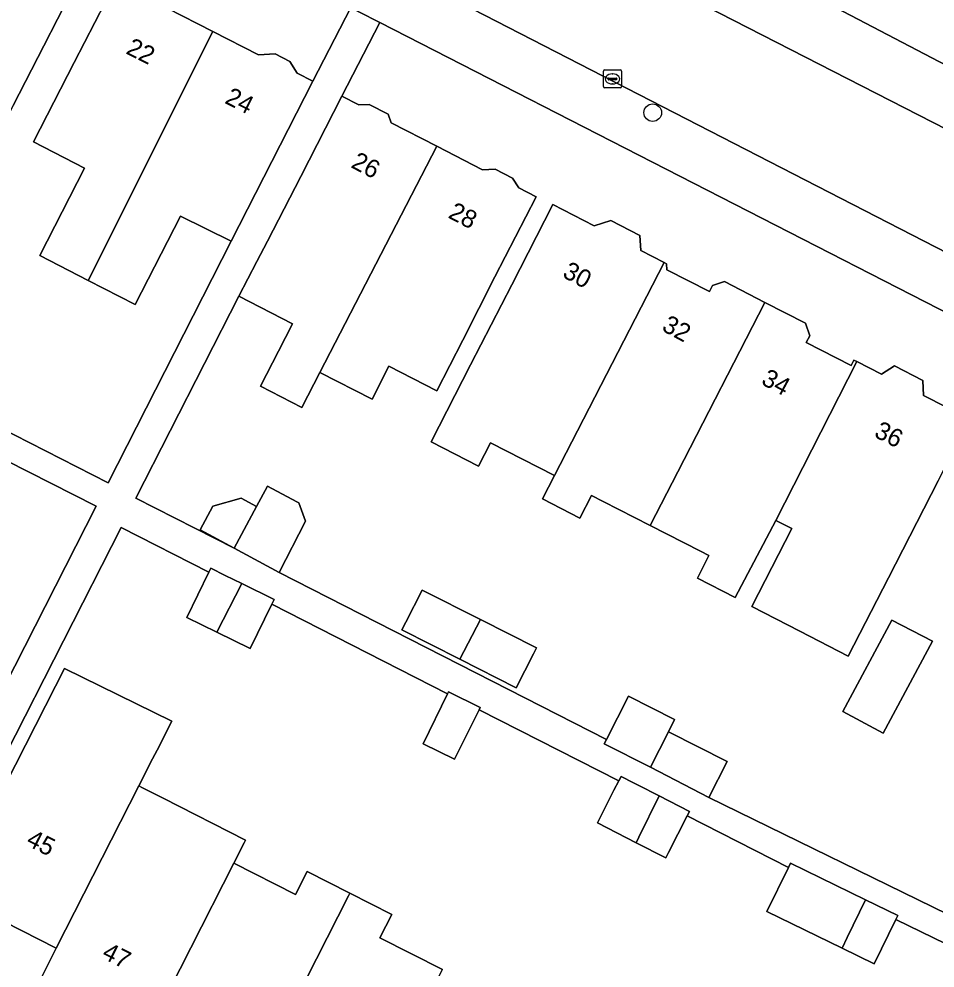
# Model space of a CAD drawing. Extents: x 160349 to 161355, y 381727 to 382854.
# Drawn here: x 161066.3 to 161117.1, y 382373.7 to 382426.4 of the extents above; entities that cross this region are included whole.
import ezdxf

# ---------------------------------------------------------------- set-up
doc = ezdxf.new("R2010")
doc.units = 0
for name, color, linetype in [('IMGEO_Boom', 7, 'Continuous'), ('IMGEO_Erf', 7, 'Continuous'), ('IMGEO_Kolk', 7, 'Continuous'), ('IMGEO_Pand', 7, 'Continuous'), ('IMGEO_Pand_nummerreeks', 7, 'Continuous'), ('IMGEO_Rijbaan_lokaal_open', 7, 'Continuous'), ('IMGEO_Voetpad_open', 7, 'Continuous')]:
    doc.layers.add(name, color=color, linetype=linetype)

msp = doc.modelspace()

# ---------------------------------------------------------------- linework, layer by layer
at = {"layer": 'IMGEO_Boom'}
msp.add_circle((161101.414, 382421.157), 0.489, dxfattribs=at)
at = {"layer": 'IMGEO_Erf'}
for points in [[(161062.514, 382405.064), (161071.223, 382400.63), (161078.048, 382414.038), (161075.226, 382415.424), (161072.716, 382410.522), (161070.114, 382411.854), (161067.428, 382413.229), (161069.916, 382418.088), (161067.092, 382419.534), (161069.348, 382423.94), (161071.627, 382428.39), (161072.494, 382427.946), (161073.251, 382427.984), (161074.118, 382427.54), (161074.496, 382426.956), (161077.025, 382425.661), (161079.555, 382424.365), (161080.478, 382424.412), (161081.29, 382423.996), (161081.709, 382423.349), (161082.58, 382422.903), (161084.671, 382426.984), (161000, 382470.359)], [(161098.84, 382455.261), (161095.875, 382449.492), (161098.752, 382447.971), (161096.924, 382444.348), (161094.638, 382439.901), (161094.018, 382440.219), (161093.026, 382440.171), (161091.866, 382440.767), (161091.656, 382441.423), (161088.961, 382442.808), (161086.42, 382444.115), (161085.447, 382444.067), (161084.329, 382444.642), (161084.299, 382445.261), (161083.443, 382445.701), (161081.012, 382446.95), (161079.852, 382446.894), (161078.904, 382447.381), (161078.67, 382448.109), (161077.751, 382448.582), (161076.035, 382445.201), (161081.707, 382442.323), (161099.704, 382433.19), (161153.316, 382405.165)], [(161121.067, 382408.339), (161086.277, 382426.161), (161084.182, 382422.072), (161085.125, 382421.589), (161085.703, 382421.618), (161086.756, 382421.079), (161086.914, 382420.589), (161089.448, 382419.291), (161091.981, 382417.994), (161092.672, 382418.029), (161093.646, 382417.53), (161093.999, 382416.984), (161094.946, 382416.499), (161092.668, 382412.049), (161090.882, 382408.553), (161089.448, 382405.741), (161086.793, 382407.101), (161085.855, 382405.269), (161082.959, 382406.752), (161081.954, 382404.81), (161079.662, 382405.996), (161080.662, 382407.929), (161081.446, 382409.443), (161078.475, 382410.98), (161072.767, 382399.786), (161078.203, 382397.019), (161076.318, 382398.035), (161077.027, 382399.349), (161078.591, 382399.786), (161079.446, 382399.325), (161080.057, 382400.458), (161081.693, 382399.576), (161081.787, 382399.525), (161082.165, 382398.514), (161080.706, 382395.67), (161098.851, 382386.402), (161100.063, 382388.805), (161102.625, 382387.513), (161102.28, 382386.83), (161105.536, 382385.188), (161104.527, 382383.189), (161118.585, 382376.323)], [(161117.237, 382400.746), (161114.484, 382395.371), (161112.256, 382391.027), (161109.562, 382392.407), (161106.9, 382393.771), (161109.119, 382398.103), (161108.246, 382398.55), (161105.994, 382394.282), (161103.893, 382395.358), (161104.531, 382396.604), (161104.058, 382396.846), (161101.275, 382398.271), (161098.665, 382399.607), (161098.021, 382399.937), (161097.376, 382398.678), (161095.302, 382399.741), (161095.971, 382401.041), (161092.42, 382402.859), (161091.755, 382401.56), (161089.126, 382402.906), (161091.318, 382407.168), (161093.602, 382411.608), (161095.881, 382416.058), (161098.169, 382414.887), (161099.089, 382415.184), (161100.706, 382414.355), (161100.749, 382413.512), (161102.049, 382412.847), (161102.173, 382412.783), (161102.19, 382412.443), (161104.553, 382411.233), (161104.729, 382411.577), (161105.388, 382411.789), (161107.639, 382410.636), (161109.891, 382409.483), (161110.118, 382408.78), (161109.929, 382408.411), (161112.412, 382407.14), (161112.566, 382407.441), (161112.725, 382407.36), (161114.102, 382406.655), (161114.815, 382407.116), (161116.391, 382406.309), (161116.432, 382405.477), (161118.978, 382404.174)], [(161057.577, 382373.824), (161070.563, 382399.333), (161050.65, 382409.432)], [(161119.712, 382374.074), (161114.89, 382376.429), (161113.686, 382373.963), (161111.908, 382374.832), (161107.743, 382376.867), (161108.936, 382379.307), (161103.331, 382382.175), (161102.294, 382380.149), (161102.137, 382379.843), (161100.495, 382380.684), (161098.344, 382381.784), (161099.267, 382383.587), (161099.533, 382384.108), (161091.784, 382388.052), (161090.434, 382385.309), (161088.685, 382386.169), (161090.046, 382388.937), (161080.297, 382393.899), (161079.097, 382391.448), (161077.256, 382392.35), (161075.579, 382393.172), (161076.806, 382395.676), (161071.937, 382398.155), (161059.146, 382373.026)], [(161065.53, 382383.919), (161068.302, 382389.362), (161068.802, 382390.344), (161074.753, 382387.427), (161073.935, 382385.819), (161073.687, 382385.332), (161072.926, 382383.835), (161073.135, 382383.728), (161074.269, 382383.151), (161078.838, 382380.825), (161078.767, 382380.68), (161078.193, 382379.551), (161081.602, 382377.815), (161082.25, 382379.088), (161084.621, 382377.881), (161086.945, 382376.698), (161086.292, 382375.415), (161089.755, 382373.652)], [(161118.809, 382349.28), (161114.934, 382351.253), (161114.038, 382349.493), (161108.122, 382352.504), (161102.339, 382355.448), (161096.555, 382358.393), (161090.771, 382361.337), (161084.987, 382364.281), (161079.203, 382367.225), (161073.42, 382370.169), (161067.505, 382373.18), (161068.346, 382374.831), (161064.472, 382376.803)]]:
    msp.add_lwpolyline(points, dxfattribs=at)
for points in [[(161058.875, 382434.943), (161060.161, 382434.285), (161060.901, 382434.322), (161061.851, 382433.836), (161061.996, 382433.386), (161064.585, 382432.061), (161067.177, 382430.734), (161067.895, 382430.77), (161068.779, 382430.317), (161068.935, 382429.836), (161069.94, 382429.321), (161067.662, 382424.871), (161065.964, 382421.556), (161065.001, 382419.677), (161062.842, 382419.512), (161061.851, 382420.019), (161060.841, 382418.137), (161060.017, 382416.603), (161057.419, 382417.933), (161054.685, 382419.334), (161055.478, 382420.884), (161057.9, 382425.615), (161054.889, 382427.157), (161056.597, 382430.493)], [(161094.973, 382391.484), (161094.809, 382391.16), (161093.84, 382389.276), (161090.726, 382390.852), (161087.513, 382392.477), (161087.733, 382392.912), (161088.634, 382394.692), (161091.862, 382393.059)], [(161116.927, 382391.856), (161114.193, 382386.759), (161111.95, 382387.963), (161114.662, 382393.018)]]:
    msp.add_lwpolyline(points, close=True, dxfattribs=at)
at = {"layer": 'IMGEO_Kolk'}
for p, q in [((161098.681, 382422.601), (161098.681, 382423.453)), ((161098.756, 382423.527), (161099.608, 382423.527)), ((161098.94, 382423.021), (161098.94, 382423.033)), ((161098.983, 382423.07), (161099.381, 382423.07)), ((161099.169, 382423.307), (161099.194, 382423.307)), ((161099.424, 382423.033), (161099.424, 382423.021)), ((161099.682, 382423.453), (161099.682, 382422.601)), ((161099.608, 382422.527), (161098.756, 382422.527)), ((161099.378, 382422.984), (161098.98, 382422.984)), ((161099.192, 382422.747), (161099.167, 382422.747))]:
    msp.add_line(p, q, dxfattribs=at)
for points in [[(161098.681, 382422.601), (161098.681, 382423.453)], [(161098.756, 382423.527), (161099.608, 382423.527)], [(161099.682, 382423.453), (161099.682, 382422.601)], [(161099.608, 382422.527), (161098.756, 382422.527)]]:
    msp.add_lwpolyline(points, dxfattribs=at)
for centre, radius, start, end in [((161098.758, 382423.451), 0.0765, 91.552, 178.448), ((161098.758, 382423.451), 0.0765, 91.552, 178.448), ((161098.98, 382423.03), 0.0403, 85.8775, 175.7526), ((161099.385, 382423.032), 0.0386, 1.7309, 96.639), ((161099.606, 382423.451), 0.0765, 1.552, 88.448), ((161099.606, 382423.451), 0.0765, 1.552, 88.448), ((161098.758, 382422.603), 0.0765, 181.552, 268.448), ((161098.758, 382422.603), 0.0765, 181.552, 268.448), ((161098.977, 382423.02), 0.0366, 178.938, 274.7102), ((161099.381, 382423.027), 0.043, 264.8664, 352.4533), ((161099.606, 382422.603), 0.0765, 271.552, 358.448), ((161099.606, 382422.603), 0.0765, 271.552, 358.448)]:
    msp.add_arc(centre, radius, start, end, dxfattribs=at)
for centre, major_axis, ratio, start_param, end_param in [((161099.168, 382423.027), (-0.387, 0.002), 0.722429, 4.712389, 7.853982), ((161099.193, 382423.027), (-0.39, 0.002), 0.717154, 1.570796, 4.712389)]:
    msp.add_ellipse(centre, major_axis=major_axis, ratio=ratio, start_param=start_param, end_param=end_param, dxfattribs=at)
at = {"layer": 'IMGEO_Pand'}
for points in [[(161067.662, 382424.871), (161069.94, 382429.321), (161068.935, 382429.836), (161068.779, 382430.317), (161067.895, 382430.77), (161067.177, 382430.734), (161064.585, 382432.061), (161059.19, 382421.448), (161057.419, 382417.933), (161060.017, 382416.603), (161060.841, 382418.137), (161061.851, 382420.019), (161062.842, 382419.512), (161065.001, 382419.677), (161065.964, 382421.556)], [(161070.114, 382411.854), (161077.025, 382425.661), (161074.496, 382426.956), (161074.118, 382427.54), (161073.251, 382427.984), (161072.494, 382427.946), (161071.627, 382428.39), (161069.348, 382423.94), (161067.092, 382419.534), (161069.916, 382418.088), (161067.428, 382413.229)], [(161070.114, 382411.854), (161072.716, 382410.522), (161075.226, 382415.424), (161078.048, 382414.038), (161080.302, 382418.453), (161082.58, 382422.903), (161081.709, 382423.349), (161081.29, 382423.996), (161080.478, 382424.412), (161079.555, 382424.365), (161077.025, 382425.661)], [(161089.448, 382419.291), (161086.914, 382420.589), (161086.756, 382421.079), (161085.703, 382421.618), (161085.125, 382421.589), (161084.182, 382422.072), (161081.903, 382417.622), (161080.065, 382414.04), (161079.466, 382412.9), (161078.475, 382410.98), (161081.446, 382409.443), (161080.662, 382407.929), (161079.662, 382405.996), (161081.954, 382404.81), (161082.959, 382406.752)], [(161089.448, 382419.291), (161082.959, 382406.752), (161085.855, 382405.269), (161086.793, 382407.101), (161089.448, 382405.741), (161090.882, 382408.553), (161092.668, 382412.049), (161094.946, 382416.499), (161093.999, 382416.984), (161093.646, 382417.53), (161092.672, 382418.029), (161091.981, 382417.994)], [(161102.049, 382412.847), (161100.749, 382413.512), (161100.706, 382414.355), (161099.089, 382415.184), (161098.169, 382414.887), (161095.881, 382416.058), (161093.602, 382411.608), (161091.318, 382407.168), (161089.126, 382402.906), (161091.755, 382401.56), (161092.42, 382402.859), (161095.971, 382401.041)], [(161107.639, 382410.636), (161105.388, 382411.789), (161104.729, 382411.577), (161104.553, 382411.233), (161102.19, 382412.443), (161102.173, 382412.783), (161102.049, 382412.847), (161095.971, 382401.041), (161095.302, 382399.741), (161097.376, 382398.678), (161098.021, 382399.937), (161098.665, 382399.607), (161101.275, 382398.271), (161102.808, 382401.25)], [(161112.725, 382407.36), (161112.566, 382407.441), (161112.412, 382407.14), (161109.929, 382408.411), (161110.118, 382408.78), (161109.891, 382409.483), (161107.639, 382410.636), (161102.808, 382401.25), (161101.275, 382398.271), (161104.058, 382396.846), (161104.531, 382396.604), (161103.893, 382395.358), (161105.994, 382394.282), (161108.246, 382398.55)], [(161117.237, 382400.746), (161118.292, 382402.806), (161118.978, 382404.174), (161116.432, 382405.477), (161116.391, 382406.309), (161114.815, 382407.116), (161114.102, 382406.655), (161112.725, 382407.36), (161108.246, 382398.55), (161109.119, 382398.103), (161106.9, 382393.771), (161109.562, 382392.407), (161112.256, 382391.027), (161114.484, 382395.371)], [(161082.165, 382398.514), (161081.787, 382399.525), (161081.693, 382399.576), (161080.057, 382400.458), (161079.446, 382399.325), (161078.203, 382397.019), (161080.706, 382395.67)], [(161079.446, 382399.325), (161078.591, 382399.786), (161077.027, 382399.349), (161076.318, 382398.035), (161078.203, 382397.019)], [(161078.631, 382395.054), (161077.71, 382395.505), (161076.914, 382395.896), (161076.806, 382395.676), (161075.579, 382393.172), (161077.256, 382392.35)], [(161080.297, 382393.899), (161080.431, 382394.172), (161078.631, 382395.054), (161077.256, 382392.35), (161079.097, 382391.448)], [(161087.513, 382392.477), (161090.726, 382390.852), (161091.862, 382393.059), (161088.634, 382394.692), (161087.733, 382392.912)], [(161094.809, 382391.16), (161094.973, 382391.484), (161091.862, 382393.059), (161090.726, 382390.852), (161093.84, 382389.276)], [(161116.927, 382391.856), (161114.662, 382393.018), (161111.95, 382387.963), (161114.193, 382386.759)], [(161072.926, 382383.835), (161073.687, 382385.332), (161073.935, 382385.819), (161074.753, 382387.427), (161068.802, 382390.344), (161068.302, 382389.362), (161065.53, 382383.919), (161063.261, 382379.463), (161065.298, 382378.426), (161064.472, 382376.803), (161068.346, 382374.831)], [(161091.784, 382388.052), (161091.848, 382388.183), (161090.099, 382389.044), (161090.046, 382388.937), (161088.685, 382386.169), (161090.434, 382385.309)], [(161098.851, 382386.402), (161098.727, 382386.156), (161101.289, 382384.864), (161102.28, 382386.83), (161102.625, 382387.513), (161100.063, 382388.805)], [(161102.28, 382386.83), (161101.289, 382384.864), (161104.527, 382383.189), (161105.536, 382385.188)], [(161101.778, 382383.275), (161100.611, 382383.873), (161100.356, 382384.003), (161099.661, 382384.358), (161099.533, 382384.108), (161099.267, 382383.587), (161098.344, 382381.784), (161100.495, 382380.684), (161100.648, 382380.992)], [(161078.193, 382379.551), (161078.767, 382380.68), (161078.838, 382380.825), (161074.269, 382383.151), (161073.135, 382383.728), (161072.926, 382383.835), (161068.346, 382374.831), (161067.505, 382373.18), (161073.42, 382370.169)], [(161103.331, 382382.175), (161103.455, 382382.417), (161101.778, 382383.275), (161100.648, 382380.992), (161100.495, 382380.684), (161102.137, 382379.843), (161102.294, 382380.149)], [(161084.621, 382377.881), (161082.25, 382379.088), (161081.602, 382377.815), (161078.193, 382379.551), (161073.42, 382370.169), (161079.203, 382367.225), (161084.551, 382377.738)], [(161108.936, 382379.307), (161107.743, 382376.867), (161111.908, 382374.832), (161112.201, 382375.432), (161113.216, 382377.51), (161109.052, 382379.544)], [(161089.755, 382373.652), (161086.292, 382375.415), (161086.945, 382376.698), (161084.621, 382377.881), (161084.551, 382377.738), (161079.203, 382367.225), (161084.987, 382364.281)], [(161114.89, 382376.429), (161114.994, 382376.641), (161113.216, 382377.51), (161112.201, 382375.432), (161111.908, 382374.832), (161113.686, 382373.963)]]:
    msp.add_lwpolyline(points, close=True, dxfattribs=at)
at = {"layer": 'IMGEO_Rijbaan_lokaal_open'}
for points in [[(160984.373, 382481.763), (161000, 382473.769), (161051.221, 382447.565), (161055.178, 382445.54), (161123.037, 382410.642), (161128.429, 382407.875), (161148.914, 382397.364), (161149.186, 382397.232)], [(161151.878, 382402.587), (161151.401, 382402.829), (161129.216, 382414.337), (161125.629, 382416.174), (161075.136, 382442.031), (161071.856, 382443.711), (161049.272, 382455.276)]]:
    msp.add_lwpolyline(points, dxfattribs=at)
at = {"layer": 'IMGEO_Voetpad_open'}
for points in [[(160981.396, 382482.139), (160980.496, 382480.356), (161000, 382470.359), (161084.671, 382426.984), (161085.12, 382426.754), (161086.277, 382426.161), (161121.067, 382408.339), (161126.774, 382405.417), (161134.344, 382401.541), (161143.581, 382396.8), (161148.024, 382394.51), (161149.186, 382397.232), (161148.914, 382397.364), (161128.429, 382407.875), (161128.201, 382407.431), (161122.809, 382410.198), (161123.037, 382410.642), (161055.178, 382445.54)], [(161049.272, 382455.276), (161071.856, 382443.711), (161072.086, 382444.154), (161075.366, 382442.474), (161075.136, 382442.031), (161125.629, 382416.174), (161125.859, 382416.617), (161129.446, 382414.78), (161129.216, 382414.337), (161151.401, 382402.829), (161151.878, 382402.587), (161153.316, 382405.165), (161099.704, 382433.19), (161081.707, 382442.323), (161076.035, 382445.201), (161074.226, 382446.119), (161067.487, 382449.539)], [(161118.585, 382376.323), (161104.527, 382383.189), (161101.289, 382384.864), (161098.727, 382386.156), (161098.851, 382386.402), (161080.706, 382395.67), (161078.203, 382397.019), (161072.767, 382399.786), (161078.475, 382410.98), (161079.466, 382412.9), (161080.065, 382414.04), (161081.903, 382417.622), (161084.182, 382422.072), (161086.277, 382426.161), (161085.12, 382426.754), (161084.671, 382426.984), (161082.58, 382422.903), (161080.302, 382418.453), (161078.048, 382414.038), (161071.223, 382400.63), (161062.514, 382405.064)], [(161050.65, 382409.432), (161070.563, 382399.333), (161057.577, 382373.824)], [(161059.146, 382373.026), (161071.937, 382398.155), (161076.806, 382395.676), (161076.914, 382395.896), (161077.71, 382395.505), (161078.631, 382395.054), (161080.431, 382394.172), (161080.297, 382393.899), (161090.046, 382388.937), (161090.099, 382389.044), (161091.848, 382388.183), (161091.784, 382388.052), (161099.533, 382384.108), (161099.661, 382384.358), (161100.356, 382384.003), (161100.611, 382383.873), (161101.778, 382383.275), (161103.455, 382382.417), (161103.331, 382382.175), (161108.936, 382379.307), (161109.052, 382379.544), (161113.216, 382377.51), (161114.994, 382376.641), (161114.89, 382376.429), (161119.712, 382374.074)]]:
    msp.add_lwpolyline(points, dxfattribs=at)

# ---------------------------------------------------------------- texts
at = {"layer": 'IMGEO_Pand_nummerreeks'}
for s, rotation, p in [('22', 333.391, (161072.154, 382424.456)), ('24', 333.391, (161077.634, 382421.712)), ('26', 332.6298, (161084.632, 382418.146)), ('28', 332.6274, (161090.016, 382415.358)), ('30', 331.6558, (161096.354, 382412.076)), ('32', 331.6558, (161101.86, 382409.107)), ('34', 331.6558, (161107.373, 382406.133)), ('36', 333.0022, (161113.632, 382403.216)), ('45', 333.0194, (161066.623, 382380.578)), ('47', 333.0194, (161070.82, 382374.32))]:
    msp.add_text(s, height=1, rotation=rotation, dxfattribs=at).set_placement(p)

doc.saveas('drawing.dxf')
